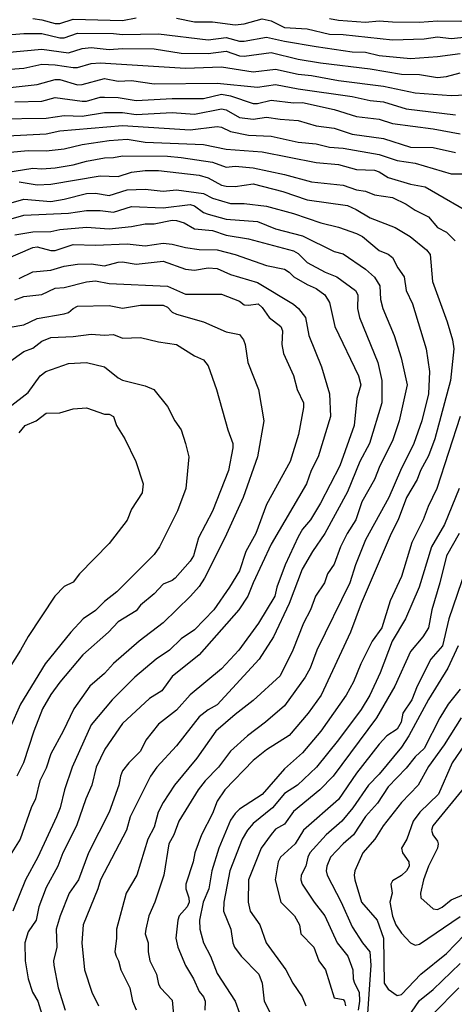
# Model space of a CAD drawing. Header units: metres. Extents: x -46681 to -43747, y -240911 to -237677.
# Tile 904 of 1056: x -44050 to -44002, y -238965 to -238855. Entities that reach past the tile are written whole.
import ezdxf

# ---------------------------------------------------------------- set-up
doc = ezdxf.new("R2010")
doc.units = ezdxf.units.M
doc.layers.add('CONTOUR_INDEX', color=1, linetype='Continuous')
doc.layers.add('CONTOUR_INTER', color=3, linetype='Continuous')

msp = doc.modelspace()

# ---------------------------------------------------------------- linework, layer by layer
at = {"layer": 'CONTOUR_INDEX'}
for points, elevation in [([(-44015.6, -238855.32), (-44014.6, -238855.48), (-44011.6, -238855.7), (-44010.1, -238855.57), (-44008.6, -238855.69), (-44005.6, -238855.7), (-44003.6, -238855.56), (-44001.1, -238855.61), (-43999.6, -238855.41)], 100), ([(-44051.1, -238862.96), (-44048.1, -238862.63), (-44046.1, -238862.1), (-44045.6, -238862.1), (-44043.6, -238862.68), (-44043.1, -238862.65), (-44040.6, -238861.98), (-44039.1, -238862.28), (-44037.6, -238862.19), (-44035.1, -238862.56), (-44028.1, -238862.48), (-44023.6, -238862.95), (-44021.6, -238862.64), (-44019.1, -238863.12), (-44013.1, -238863.99), (-44011.1, -238864.43), (-44009.6, -238864.56), (-44007.1, -238865.36), (-44001.6, -238866.01)], 105), ([(-44051.6, -238872.41), (-44048.6, -238871.95), (-44047.6, -238872.01), (-44046.1, -238871.89), (-44044.1, -238871.57), (-44042.6, -238871.15), (-44040.6, -238870.78), (-44039.6, -238870.77), (-44038.6, -238870.57), (-44033.6, -238870.62), (-44032.1, -238870.74), (-44028.6, -238871.28), (-44027.1, -238871.82), (-44026.1, -238871.73), (-44024.1, -238871.91), (-44020.6, -238872.65), (-44017.6, -238873.45), (-44014.1, -238873.84), (-44012.6, -238874.36), (-44011.6, -238874.49), (-44010.6, -238874.89), (-44008.6, -238875.19), (-44007.1, -238875.93), (-44006.1, -238876.62), (-44004.6, -238877.33), (-44003.62, -238878.52), (-44002.6, -238879.06), (-44001.66, -238880.02)], 110), ([(-44051.6, -238882.05), (-44048.6, -238880.77), (-44048.1, -238880.69), (-44046.6, -238881.07), (-44046.1, -238881.07), (-44044.1, -238880.43), (-44041.6, -238880.49), (-44038.1, -238880.35), (-44036.1, -238880.56), (-44034.1, -238880.28), (-44033.1, -238880.37), (-44031.6, -238880.77), (-44030.1, -238880.98), (-44028.1, -238881.02), (-44026.11, -238881.52), (-44022.6, -238882.77), (-44020.6, -238883.18), (-44020.1, -238883.49), (-44019.57, -238884.02), (-44018.1, -238884.87), (-44017.1, -238885.3), (-44016.11, -238886.02), (-44015.6, -238886.88), (-44015, -238889.52), (-44012.39, -238895.02), (-44012.14, -238896.02), (-44012.57, -238897.52), (-44012.88, -238900.52), (-44014.46, -238905.02), (-44016.6, -238909.15), (-44017.72, -238911.02), (-44018.6, -238912.06), (-44019.1, -238912.9), (-44020.53, -238916.02), (-44021.45, -238918.52), (-44021.69, -238919.52), (-44023.49, -238922.52), (-44025.69, -238925.52), (-44027.6, -238927.57), (-44031.1, -238930.45), (-44032.6, -238932.17), (-44034.6, -238933.74), (-44036.04, -238935.52), (-44036.6, -238936.72), (-44037.93, -238938.02), (-44038.6, -238938.9), (-44038.85, -238939.52), (-44039.01, -238940.52), (-44040.1, -238943.51), (-44042.38, -238948.02), (-44043.52, -238951.02), (-44044.54, -238952.52), (-44045.56, -238955.02), (-44046, -238956.52), (-44045.91, -238958.52), (-44046.28, -238960.02), (-44046.26, -238960.52), (-44045.75, -238963.02), (-44044.98, -238965.52)], 115), ([(-44051.25, -238898.52), (-44049.1, -238896.86), (-44047.78, -238895.02), (-44047.15, -238894.52), (-44044.6, -238893.65), (-44042.6, -238893.54), (-44040.6, -238894.03), (-44039.1, -238895.23), (-44038.6, -238895.48), (-44036.1, -238896.11), (-44035.14, -238896.52), (-44033.6, -238898.43), (-44032.79, -238900.02), (-44032.11, -238901.02), (-44031.6, -238902.52), (-44031.26, -238904.02), (-44031.59, -238907.52), (-44032.52, -238910.02), (-44034.52, -238914.02), (-44035.1, -238914.88), (-44039.24, -238919.02), (-44040.6, -238920.09), (-44041.6, -238921.09), (-44042.97, -238922.02), (-44044.36, -238923.52), (-44047.23, -238927.02), (-44049.96, -238931.52), (-44051.1, -238934.08)], 120), ([(-44001.08, -238899.52), (-44003.68, -238907.52), (-44004.65, -238909.52), (-44005.21, -238911.02), (-44006.45, -238913.52), (-44007.6, -238917.32), (-44008.87, -238920.02), (-44009.78, -238923.02), (-44010.88, -238924.52), (-44012.12, -238927.02), (-44012.94, -238929.02), (-44013.77, -238930.52), (-44016.57, -238934.52), (-44018.6, -238936.91), (-44020.6, -238938.7), (-44023.1, -238941.54), (-44025.6, -238943.16), (-44026.1, -238943.65), (-44026.6, -238944.41), (-44027.9, -238947.52), (-44028.69, -238950.02), (-44029.03, -238952.02), (-44029.64, -238953.52), (-44030.05, -238955.52), (-44030.01, -238956.52), (-44029.63, -238958.02), (-44028.83, -238959.52), (-44028.1, -238961.43), (-44026.09, -238964.52), (-44025.6, -238965.86)], 110), ([(-44001.1, -238929.85), (-44002.42, -238931.52), (-44003.34, -238933.02), (-44005.1, -238936.44), (-44006.1, -238937.37), (-44007.1, -238938.61), (-44009.1, -238940.7), (-44010.26, -238942.52), (-44011.6, -238943.98), (-44012.95, -238946.02), (-44014.1, -238947.02), (-44015.5, -238948.52), (-44015.91, -238949.52), (-44015.99, -238950.02), (-44015.88, -238950.52), (-44014.32, -238953.52), (-44013.1, -238956.24), (-44011.94, -238958.02), (-44011.14, -238959.02), (-44011, -238960.52), (-44011.52, -238968.02)], 105), ([(-44007.37, -238967.02), (-44005.6, -238964.42), (-44004.1, -238963.22), (-44001.1, -238960.31)], 105)]:
    msp.add_lwpolyline(points, dxfattribs=dict(at, elevation=elevation))
at = {"layer": 'CONTOUR_INTER'}
for points, elevation in [([(-44048.6, -238855.3), (-44047.6, -238855.44), (-44046.1, -238855.87), (-44045.6, -238855.87), (-44044.1, -238855.37), (-44038.6, -238855.54), (-44037.1, -238855.22)], 101), ([(-44032.6, -238855.26), (-44030.6, -238855.69), (-44028.6, -238855.69), (-44026.1, -238856.01), (-44025.1, -238855.89), (-44023.1, -238855.35), (-44022.1, -238855.58), (-44020.6, -238856.32), (-44018.1, -238856.46), (-44015.6, -238857.05), (-44014.1, -238857.08), (-44008.6, -238857.67), (-44005.1, -238857.55), (-44003.6, -238857.34), (-44002.1, -238857.52), (-43997.1, -238857.02), (-43996.1, -238857.23), (-43994.1, -238857.96), (-43993.1, -238857.79), (-43991.6, -238857.05), (-43990.6, -238856.82), (-43986.6, -238856.51), (-43984.1, -238856.05), (-43981.1, -238855.21)], 101), ([(-44054.1, -238857.36), (-44049.6, -238856.96), (-44047.6, -238856.96), (-44045.6, -238857.47), (-44045.1, -238857.46), (-44043.6, -238856.94), (-44039.6, -238856.97), (-44038.6, -238857.09), (-44034.6, -238857.02), (-44029.1, -238857.69), (-44027.1, -238857.41), (-44025.6, -238857.81), (-44025.1, -238857.83), (-44022.6, -238857.37), (-44020.6, -238857.84), (-44017.1, -238858.43), (-44013.1, -238859.02), (-44011.6, -238859.05), (-44010.1, -238859.42), (-44006.6, -238859.74), (-44003.6, -238859.54), (-44001.1, -238859.21)], 102), ([(-44051.6, -238859.1), (-44047.6, -238858.7), (-44044.6, -238859.12), (-44043.1, -238858.64), (-44042.1, -238858.53), (-44040.1, -238858.74), (-44038.6, -238858.63), (-44035.1, -238858.67), (-44032.1, -238859.17), (-44029.1, -238859.19), (-44027.1, -238858.94), (-44025.6, -238859.44), (-44025.1, -238859.49), (-44022.1, -238859.07), (-44019.1, -238859.82), (-44016.6, -238860.22), (-44011.1, -238860.9), (-44007.6, -238861.48), (-44005.6, -238861.54), (-44003.6, -238861.86), (-44002.6, -238861.75), (-44001.1, -238861.34)], 103), ([(-44051.1, -238860.94), (-44049.6, -238860.81), (-44047.6, -238860.37), (-44046.1, -238860.45), (-44044.1, -238860.77), (-44043.6, -238860.77), (-44042.1, -238860.32), (-44041.1, -238860.25), (-44031.6, -238860.84), (-44027.6, -238860.67), (-44024.1, -238861.22), (-44021.6, -238860.93), (-44019.1, -238861.51), (-44017.6, -238861.63), (-44014.6, -238862.2), (-44009.6, -238862.81), (-44006.1, -238863.57), (-44002.1, -238863.86), (-43999.6, -238863.75)], 104), ([(-44050.6, -238864.58), (-44047.6, -238864.5), (-44046.1, -238864.08), (-44043.1, -238864.48), (-44042.6, -238864.49), (-44041.1, -238864.06), (-44040.6, -238864.05), (-44039.1, -238864.09), (-44037.1, -238864.43), (-44033.1, -238864.18), (-44029.6, -238864.2), (-44027.6, -238863.72), (-44026.6, -238863.91), (-44024.1, -238864.74), (-44023.6, -238864.74), (-44022.1, -238864.4), (-44019.6, -238864.67), (-44018.6, -238864.65), (-44015.1, -238865.41), (-44012.6, -238866.18), (-44010.1, -238866.51), (-44008.6, -238866.99), (-44004.1, -238867.57), (-44001.1, -238868.14)], 106), ([(-44052.6, -238866.45), (-44047.1, -238866.38), (-44045.1, -238866.07), (-44043.1, -238866.17), (-44040.6, -238865.74), (-44038.6, -238865.75), (-44037.1, -238865.97), (-44033.1, -238865.77), (-44030.6, -238865.92), (-44027.6, -238865.33), (-44027.1, -238865.47), (-44025.6, -238866.31), (-44024.1, -238866.48), (-44022.6, -238866.26), (-44021.1, -238866.51), (-44019.1, -238866.65), (-44017.1, -238867.22), (-44015.1, -238867.51), (-44013.1, -238868.16), (-44009.6, -238868.65), (-44006.6, -238869.6), (-44004.1, -238869.66), (-44001.6, -238870.18)], 107), ([(-44053.6, -238868.47), (-44047.1, -238868.12), (-44045.6, -238867.78), (-44038.6, -238867.21), (-44031.1, -238867.67), (-44028.1, -238867.29), (-44027.6, -238867.39), (-44026.6, -238867.85), (-44024.6, -238868.28), (-44022.1, -238868.38), (-44019.1, -238869.06), (-44017.1, -238869.25), (-44015.6, -238869.59), (-44014.1, -238869.73), (-44010.1, -238870.41), (-44008.1, -238871.1), (-44006.1, -238871.39), (-44002.1, -238872.57), (-44000.6, -238872.58)], 108), ([(-44051.1, -238870.17), (-44049.1, -238869.97), (-44047.1, -238870.01), (-44045.1, -238869.8), (-44043.1, -238869.31), (-44040.1, -238868.85), (-44038.1, -238868.71), (-44036.1, -238869.05), (-44029.6, -238869.3), (-44027.1, -238869.84), (-44023.1, -238870.14), (-44017.1, -238871.32), (-44014.6, -238871.53), (-44012.6, -238872.08), (-44010.6, -238872.17), (-44010.1, -238872.34), (-44009.1, -238872.97), (-44006.6, -238873.73), (-44004.98, -238874.02), (-43999.1, -238877.41)], 109), ([(-44050.1, -238873.47), (-44048.1, -238873.79), (-44046.6, -238873.72), (-44041.1, -238872.78), (-44039.1, -238872.85), (-44037.6, -238872.39), (-44036.1, -238872.18), (-44034.6, -238872.21), (-44030.1, -238872.73), (-44029.1, -238873), (-44027.6, -238873.84), (-44027.1, -238873.94), (-44026.1, -238873.96), (-44024.1, -238873.69), (-44020.81, -238874.52), (-44018.1, -238875.44), (-44013.6, -238876.1), (-44012.63, -238876.52), (-44011.1, -238877.44), (-44008.31, -238878.52), (-44006.65, -238879.52), (-44004.82, -238881.02), (-44004.43, -238881.52), (-44004.16, -238884.52), (-44002.52, -238889.02), (-44001.92, -238891.02), (-44001.8, -238892.02), (-44002.16, -238895.52), (-44003.92, -238902.02), (-44004.6, -238903.89), (-44005.48, -238905.52), (-44005.85, -238906.52), (-44007.05, -238908.52), (-44007.97, -238911.02), (-44008.75, -238912.52), (-44012.1, -238920.32), (-44013.26, -238923.52), (-44016.52, -238930.52), (-44017.98, -238932.52), (-44020.1, -238934.99), (-44022.6, -238936.58), (-44024.1, -238937.77), (-44027.23, -238941.02), (-44028.1, -238942.28), (-44028.6, -238943.67), (-44029.84, -238946.02), (-44030.58, -238948.02), (-44030.77, -238949.02), (-44031.59, -238951.52), (-44031.59, -238952.02), (-44031.25, -238953.02), (-44031.22, -238953.52), (-44031.42, -238954.02), (-44032.31, -238955.02), (-44032.45, -238955.52), (-44032.69, -238957.52), (-44032.48, -238958.52), (-44031.6, -238960.54), (-44030.71, -238962.02), (-44030.1, -238963.45), (-44029.62, -238964.02), (-44029.43, -238964.52), (-44029.45, -238965.52)], 111), ([(-44053.6, -238876.53), (-44049.6, -238875.39), (-44046.6, -238875.64), (-44045.1, -238875.39), (-44042.6, -238874.74), (-44041.6, -238874.72), (-44040.1, -238874.98), (-44038.1, -238874.34), (-44036.1, -238874.28), (-44034.1, -238874.5), (-44032.6, -238874.33), (-44029.6, -238874.75), (-44028.6, -238875.29), (-44026.6, -238875.87), (-44025.1, -238875.85), (-44022.6, -238876.18), (-44019.6, -238876.98), (-44016.58, -238878.02), (-44014.6, -238878.49), (-44012.6, -238879.19), (-44011.94, -238879.52), (-44010.1, -238881.07), (-44009.1, -238881.48), (-44008.6, -238881.86), (-44008.01, -238883.02), (-44007.3, -238884.02), (-44007.08, -238885.52), (-44006.4, -238887.02), (-44004.86, -238892.02), (-44004.49, -238894.52), (-44004.6, -238897.02), (-44005.34, -238900.02), (-44006.23, -238902.52), (-44007.73, -238905.52), (-44009.01, -238908.52), (-44011.6, -238913.23), (-44012.72, -238916.02), (-44013.34, -238918.02), (-44017.02, -238925.52), (-44017.77, -238927.52), (-44018.3, -238928.52), (-44020.6, -238931.69), (-44022.72, -238933.52), (-44024.71, -238935.02), (-44026.6, -238936.74), (-44027.95, -238938.52), (-44029.42, -238940.02), (-44030.21, -238941.02), (-44032.35, -238944.52), (-44032.9, -238946.02), (-44033.46, -238947.02), (-44034.01, -238950.52), (-44035.02, -238953.52), (-44035.69, -238955.02), (-44036.03, -238956.52), (-44036.09, -238957.02), (-44035.75, -238958.02), (-44035.75, -238959.02), (-44035.57, -238960.02), (-44034.83, -238961.52), (-44034.6, -238962.63), (-44034.39, -238963.02), (-44033.1, -238964.4), (-44032.96, -238966.02)], 112), ([(-44052.6, -238878), (-44049.6, -238877.18), (-44044.6, -238876.95), (-44042.6, -238876.65), (-44041.1, -238876.63), (-44039.6, -238876.82), (-44037.6, -238876.2), (-44034.1, -238876.34), (-44031.1, -238875.99), (-44030.6, -238876.12), (-44029.6, -238876.87), (-44029.1, -238877.04), (-44027.1, -238877.59), (-44023.6, -238877.88), (-44021.6, -238878.69), (-44018.6, -238879.44), (-44015.1, -238881.19), (-44014.1, -238881.45), (-44011.6, -238883.15), (-44010.6, -238884.06), (-44010.03, -238885.02), (-44009.93, -238886.52), (-44009.69, -238887.52), (-44008.42, -238890.52), (-44007.65, -238893.02), (-44006.96, -238896.02), (-44007.87, -238900.02), (-44008.6, -238902.23), (-44010.01, -238905.02), (-44010.62, -238906.52), (-44012.01, -238909.02), (-44012.67, -238911.02), (-44013.65, -238912.52), (-44014.4, -238914.02), (-44015.1, -238915.96), (-44015.83, -238917.02), (-44016.16, -238918.02), (-44017.17, -238919.52), (-44017.71, -238921.02), (-44018.51, -238922.52), (-44019.68, -238925.52), (-44021.1, -238928.34), (-44024.1, -238931.08), (-44026.1, -238932.64), (-44028.23, -238934.52), (-44030.34, -238937.52), (-44032.84, -238940.52), (-44034.1, -238942.43), (-44034.65, -238943.52), (-44035.1, -238945.17), (-44035.79, -238946.52), (-44037.01, -238950.52), (-44038.2, -238952.52), (-44039.27, -238956.52), (-44039.27, -238957.52), (-44039.47, -238959.02), (-44039.33, -238959.52), (-44039.07, -238960.02), (-44038.8, -238961.02), (-44037.8, -238963.02), (-44037.5, -238964.52), (-44037.1, -238965.46)], 113), ([(-44050.6, -238879.36), (-44048.6, -238879.01), (-44046.6, -238878.97), (-44045.6, -238878.75), (-44042.6, -238878.51), (-44040.1, -238878.68), (-44037.6, -238878.43), (-44036.1, -238878.11), (-44035.1, -238878.12), (-44033.1, -238877.73), (-44032.6, -238877.75), (-44031.75, -238878.02), (-44030.6, -238878.68), (-44028.6, -238878.87), (-44027.1, -238879.38), (-44024.6, -238879.78), (-44019.6, -238881.14), (-44019.1, -238881.44), (-44018.1, -238882.44), (-44016.1, -238883.5), (-44014.8, -238884.02), (-44012.71, -238885.52), (-44012.47, -238886.02), (-44012.5, -238887.52), (-44012.27, -238888.52), (-44010.22, -238893.52), (-44009.78, -238895.52), (-44009.81, -238898.02), (-44011.16, -238902.52), (-44012.22, -238904.52), (-44013.6, -238907.89), (-44016.13, -238912.52), (-44017.5, -238914.52), (-44018.66, -238916.52), (-44020.1, -238920.33), (-44021.82, -238924.02), (-44023.42, -238926.52), (-44028.1, -238931.58), (-44029.1, -238932.14), (-44030.1, -238932.93), (-44032.6, -238936.12), (-44034.8, -238938.52), (-44035.49, -238939.52), (-44037.78, -238944.02), (-44038.16, -238945.52), (-44041.05, -238951.02), (-44041.34, -238952.02), (-44043, -238956.02), (-44043.13, -238958.02), (-44042.83, -238961.02), (-44042.04, -238963.52), (-44041.29, -238965.02)], 114), ([(-44050.1, -238884.2), (-44048.6, -238883.45), (-44046.6, -238883.28), (-44045.1, -238882.84), (-44043.6, -238882.62), (-44042.1, -238882.56), (-44040.6, -238882.81), (-44039.1, -238882.4), (-44038.6, -238882.36), (-44037.1, -238882.59), (-44034.1, -238882.27), (-44031.6, -238883.18), (-44030.6, -238883.28), (-44029.1, -238883.03), (-44028.1, -238883.1), (-44026.6, -238883.77), (-44023.6, -238884.65), (-44019.6, -238887.04), (-44019.05, -238887.52), (-44018.26, -238888.52), (-44017.89, -238890.52), (-44016.48, -238894.02), (-44015.62, -238897.02), (-44015.49, -238899.52), (-44016.88, -238904.02), (-44017.64, -238905.52), (-44018.18, -238907.02), (-44022.1, -238913.72), (-44024.11, -238918.02), (-44024.7, -238919.52), (-44025.68, -238921.02), (-44030.09, -238926.02), (-44033.1, -238928.43), (-44034.24, -238930.02), (-44035.6, -238930.86), (-44038.6, -238933.66), (-44040.59, -238936.52), (-44041.53, -238938.52), (-44042.01, -238940.52), (-44042.68, -238942.02), (-44043.74, -238945.02), (-44045.24, -238948.02), (-44045.82, -238949.52), (-44047.1, -238951.87), (-44047.91, -238954.02), (-44048.23, -238955.52), (-44049.1, -238956.8), (-44049.47, -238958.02), (-44049.44, -238960.02), (-44049.1, -238962.01), (-44048.62, -238963.52), (-44048.02, -238964.52), (-44047.6, -238965.97)], 116), ([(-44050.6, -238886.58), (-44049.6, -238886.19), (-44047.6, -238885.96), (-44046.1, -238885.28), (-44045.1, -238885.19), (-44042.6, -238884.58), (-44041.6, -238884.47), (-44040.1, -238884.76), (-44033.6, -238885.07), (-44031.6, -238885.94), (-44027.6, -238885.93), (-44025.6, -238886.72), (-44025.1, -238887.11), (-44024.6, -238887.17), (-44023.52, -238887.02), (-44023.1, -238887.42), (-44022.31, -238888.52), (-44021.01, -238889.52), (-44020.83, -238890.02), (-44020.92, -238891.52), (-44020.74, -238892.52), (-44019.6, -238894.99), (-44019.2, -238896.52), (-44018.5, -238898.02), (-44018.49, -238898.52), (-44019.05, -238901.52), (-44019.99, -238904.52), (-44022.6, -238909.33), (-44023.8, -238912.52), (-44024.89, -238914.52), (-44025.6, -238916.68), (-44026.71, -238918.52), (-44028.45, -238921.02), (-44030.6, -238923.25), (-44032.1, -238924.24), (-44033.41, -238925.52), (-44034.87, -238926.52), (-44037.23, -238928.52), (-44039.77, -238931.02), (-44042.1, -238933.79), (-44044.2, -238938.52), (-44045.08, -238941.02), (-44045.56, -238943.02), (-44045.95, -238944.02), (-44048.02, -238948.52), (-44049.41, -238951.02), (-44050.81, -238954.52)], 117), ([(-44051.1, -238889.6), (-44049.6, -238889.34), (-44048.1, -238888.66), (-44045.1, -238888.14), (-44044.6, -238887.97), (-44044.11, -238887.52), (-44043.6, -238887.29), (-44040.1, -238887.2), (-44038.6, -238887.48), (-44036.6, -238887.17), (-44034.1, -238887.17), (-44033.6, -238887.4), (-44033.1, -238887.93), (-44032.6, -238888.18), (-44029.6, -238889), (-44027.1, -238890.11), (-44025.6, -238890.43), (-44025.17, -238891.02), (-44024.99, -238891.52), (-44024.68, -238893.52), (-44023.5, -238896.52), (-44022.91, -238900.02), (-44023.6, -238904.02), (-44025.2, -238908.52), (-44027.26, -238913.02), (-44029.51, -238917.52), (-44030.1, -238918.42), (-44031.07, -238919.52), (-44034.1, -238922.46), (-44036.77, -238924.52), (-44039.6, -238926.98), (-44040.6, -238928.1), (-44042.24, -238929.52), (-44044.03, -238932.02), (-44045.2, -238934.52), (-44046.59, -238937.02), (-44047.1, -238938.61), (-44047.8, -238940.02), (-44048.3, -238942.02), (-44048.77, -238943.02), (-44050, -238946.52), (-44051.1, -238948.3)], 118), ([(-44051.3, -238893.52), (-44049.6, -238892.3), (-44048.6, -238891.95), (-44047.6, -238891.18), (-44046.6, -238890.76), (-44044.1, -238890.64), (-44042.1, -238890.37), (-44040.6, -238890.5), (-44039.6, -238890.43), (-44038.6, -238890.84), (-44036.6, -238890.76), (-44034.6, -238891.24), (-44032.6, -238891.52), (-44030.6, -238892.8), (-44029.6, -238893.25), (-44029.1, -238893.89), (-44028.18, -238896.52), (-44026.91, -238901.02), (-44026.35, -238902.52), (-44026.35, -238903.02), (-44026.82, -238905.52), (-44028.6, -238910.07), (-44030.18, -238913.02), (-44030.74, -238915.02), (-44031.1, -238915.61), (-44032.77, -238917.52), (-44033.1, -238917.77), (-44034.1, -238918.16), (-44035.1, -238919.26), (-44036.6, -238920.51), (-44037.1, -238921.12), (-44039.1, -238922.37), (-44040.17, -238923.52), (-44043.02, -238926.02), (-44045.6, -238929.07), (-44046.6, -238930.43), (-44047.49, -238932.02), (-44048.49, -238934.52), (-44049.61, -238938.02), (-44050.36, -238939.52)], 119), ([(-44050.1, -238901.34), (-44049.44, -238900.52), (-44048.2, -238900.02), (-44047.1, -238899.17), (-44045.6, -238899.12), (-44044.1, -238898.69), (-44042.6, -238898.59), (-44040.6, -238899.26), (-44040.1, -238899.28), (-44039.6, -238899.52), (-44039.29, -238900.52), (-44038.34, -238902.02), (-44037.14, -238904.52), (-44036.31, -238907.02), (-44036.44, -238908.02), (-44037.6, -238909.85), (-44038.1, -238911.05), (-44040.1, -238913.66), (-44043.4, -238917.02), (-44044.1, -238917.94), (-44045.1, -238918.43), (-44046.13, -238919.52), (-44049.1, -238923.97), (-44049.94, -238925.52), (-44051.85, -238928.52)], 121), ([(-44001.2, -238907.52), (-44002.81, -238911.52), (-44004.28, -238914.02), (-44005.64, -238918.52), (-44007.16, -238922.02), (-44008.64, -238924.52), (-44009.98, -238928.02), (-44011.11, -238930.52), (-44012.1, -238932.1), (-44014.6, -238935.48), (-44017.06, -238938.52), (-44019.15, -238940.52), (-44020.6, -238941.44), (-44021.96, -238943.02), (-44024.1, -238944.76), (-44024.74, -238945.52), (-44025.3, -238946.52), (-44026.67, -238950.02), (-44027.37, -238953.52), (-44027.4, -238954.52), (-44026.57, -238956.52), (-44026.37, -238958.02), (-44026.15, -238958.52), (-44025.42, -238959.52), (-44023.47, -238961.52), (-44023.09, -238962.52), (-44022.88, -238964.52), (-44021.58, -238967.02)], 109), ([(-44001.2, -238912.52), (-44002.6, -238915.03), (-44003.33, -238918.02), (-44004.24, -238921.02), (-44004.61, -238923.02), (-44005.22, -238924.02), (-44006.6, -238925.66), (-44008.35, -238929.52), (-44010.37, -238933.02), (-44015.19, -238939.52), (-44016.68, -238941.02), (-44019.6, -238943.43), (-44020.6, -238944.83), (-44021.6, -238945.41), (-44022.1, -238945.99), (-44023.21, -238947.52), (-44024.61, -238951.02), (-44024.65, -238953.52), (-44024.42, -238954.52), (-44023.37, -238956.02), (-44022.64, -238958.02), (-44020.48, -238961.02), (-44019.67, -238962.52), (-44018.66, -238964.02), (-44018.23, -238965.02)], 108), ([(-44000.44, -238916.52), (-44002.34, -238922.02), (-44003.06, -238925.02), (-44004.36, -238926.52), (-44005.87, -238929.52), (-44006.44, -238931.02), (-44007.44, -238932.52), (-44007.65, -238933.52), (-44008.1, -238934.27), (-44009.24, -238935.02), (-44010.1, -238935.95), (-44012.6, -238939.18), (-44014.6, -238942.09), (-44018.49, -238945.52), (-44019.43, -238947.02), (-44021.06, -238948.52), (-44021.33, -238949.02), (-44021.66, -238951.02), (-44021.02, -238953.52), (-44019.49, -238955.02), (-44018.94, -238956.02), (-44018.79, -238957.02), (-44017.36, -238958.52), (-44016.8, -238960.02), (-44016.06, -238961.02), (-44015.1, -238964.14), (-44014.1, -238964.34), (-44013.94, -238964.52), (-44013.84, -238965.02)], 107), ([(-44001.31, -238925.02), (-44002.45, -238927.52), (-44004.6, -238930.97), (-44006.78, -238935.02), (-44007.6, -238936.27), (-44010.1, -238939.29), (-44011.26, -238940.52), (-44013, -238943.02), (-44014.23, -238944.52), (-44015.99, -238946.02), (-44017.79, -238948.02), (-44018.03, -238948.52), (-44018.23, -238949.52), (-44018.76, -238950.52), (-44018.81, -238951.02), (-44018.64, -238951.52), (-44017.33, -238953.52), (-44016.14, -238955.02), (-44014.75, -238958.02), (-44013.57, -238959.52), (-44013.01, -238961.02), (-44012.99, -238962.02), (-44012.84, -238962.52), (-44012.31, -238963.52), (-44012.28, -238964.52), (-44012.43, -238965.52)], 106), ([(-44000.96, -238933.02), (-44002.85, -238936.02), (-44004.6, -238938.44), (-44005.74, -238940.52), (-44007.6, -238942.42), (-44009.65, -238945.02), (-44010.57, -238946.52), (-44011.89, -238948.02), (-44012.79, -238950.02), (-44012.88, -238950.52), (-44012.79, -238951.02), (-44012.04, -238953.52), (-44010.3, -238955.52), (-44009.6, -238957.49), (-44009.54, -238962.52), (-44009.1, -238963.16), (-44008.1, -238963.87), (-44007.6, -238963.75), (-44005.47, -238961.52), (-44002.6, -238959.2), (-44000.6, -238957.12)], 104), ([(-44000.62, -238936.02), (-44001.96, -238938.02), (-44003.49, -238941.52), (-44005.57, -238943.52), (-44006.3, -238944.52), (-44007.01, -238946.52), (-44007.59, -238947.52), (-44007.5, -238948.02), (-44006.78, -238949.02), (-44006.75, -238949.52), (-44007.04, -238950.02), (-44007.6, -238950.54), (-44008.6, -238951.14), (-44008.8, -238951.52), (-44008.66, -238952.52), (-44008.92, -238953.52), (-44008.6, -238955.06), (-44008.24, -238956.02), (-44007.6, -238956.97), (-44006.6, -238958.04), (-44006.1, -238958.29), (-44005.6, -238958.17), (-44001.1, -238955.09)], 103), ([(-44000.6, -238940.73), (-44004.13, -238945.02), (-44004.28, -238945.52), (-44004.12, -238946.02), (-44003.6, -238946.74), (-44003.52, -238947.02), (-44003.61, -238947.52), (-44004.61, -238949.52), (-44005.16, -238951.02), (-44005.5, -238952.52), (-44005.45, -238953.02), (-44004.1, -238954.26), (-44003.6, -238954.34), (-44003.1, -238954.08), (-44002.1, -238953.26), (-44000.6, -238952.62)], 102), ([(-44004.1, -238965.92), (-44001.25, -238963.02)], 106)]:
    msp.add_lwpolyline(points, dxfattribs=dict(at, elevation=elevation))

doc.saveas('drawing.dxf')
